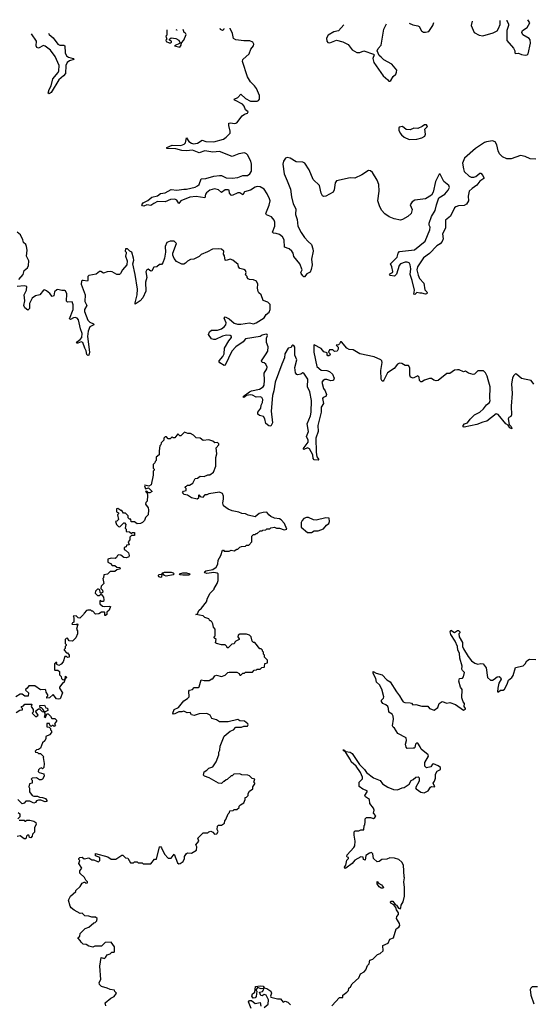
# Model space of a CAD drawing. Extents: x 2494118 to 2687960, y 757339 to 915227.
# Tile 336 of 364: x 2629250 to 2634558, y 904150 to 914316. Entities that reach past the tile are written whole.
import ezdxf

# ---------------------------------------------------------------- set-up
doc = ezdxf.new("R2010")
doc.units = 0

msp = doc.modelspace()

# ---------------------------------------------------------------- linework, layer by layer
at = {"layer": '0CON20XD'}
for points in [[(2632601, 914262), (2632545, 914202), (2632495, 914191), (2632439, 914155), (2632420, 914125), (2632426, 914095), (2632435, 914082), (2632455, 914077), (2632525, 914106), (2632588, 914088), (2632645, 914060), (2632685, 914006), (2632735, 913976), (2632765, 913976), (2632805, 913996), (2632905, 913962), (2632912, 913955), (2632899, 913915), (2632910, 913875), (2633007, 913735), (2633056, 913696), (2633065, 913680), (2633075, 913680), (2633085, 913690), (2633110, 913730), (2633136, 913755), (2633146, 913775), (2633147, 913795), (2633097, 913857), (2633013, 913903), (2632985, 913929), (2632965, 913948), (2632944, 913995), (2632955, 914020), (2632987, 914055), (2633015, 914220), (2633040, 914274)], [(2633275, 914281), (2633314, 914264), (2633365, 914252), (2633378, 914245), (2633402, 914202), (2633425, 914189), (2633445, 914186), (2633477, 914193), (2633521, 914255), (2633530, 914288)], [(2633927, 914300), (2633917, 914255), (2633947, 914185), (2633998, 914158), (2634035, 914151), (2634145, 914182), (2634185, 914203), (2634200, 914225), (2634214, 914265), (2634216, 914308)], [(2634285, 914310), (2634286, 914305), (2634303, 914275), (2634303, 914255), (2634286, 914205), (2634283, 914103), (2634354, 914024), (2634368, 913995), (2634368, 913975), (2634375, 913968), (2634405, 913971), (2634435, 913956), (2634475, 913951), (2634495, 913954), (2634504, 913965), (2634529, 914075), (2634527, 914107), (2634515, 914123), (2634451, 914161), (2634440, 914185), (2634448, 914205), (2634495, 914237), (2634521, 914285), (2634503, 914316)], [(2629547, 914177), (2629556, 914165), (2629595, 914130), (2629645, 914065), (2629665, 914052), (2629705, 914054), (2629718, 914048), (2629719, 913975), (2629734, 913944), (2629755, 913929), (2629802, 913915), (2629810, 913905), (2629765, 913893), (2629741, 913875), (2629728, 913842), (2629725, 913760), (2629704, 913735), (2629653, 913697), (2629576, 913564), (2629555, 913552), (2629546, 913556), (2629555, 913595), (2629577, 913634), (2629592, 913705), (2629648, 913772), (2629653, 913787), (2629657, 913845), (2629618, 913938), (2629570, 914000), (2629514, 914044), (2629495, 914051), (2629445, 914021), (2629428, 914028), (2629422, 914045), (2629423, 914095), (2629372, 914172)], [(2633559, 912405), (2633582, 912478), (2633645, 912515), (2633678, 912555), (2633693, 912585), (2633684, 912605), (2633634, 912644), (2633595, 912720), (2633585, 912720), (2633548, 912645), (2633522, 912535), (2633506, 912504), (2633445, 912465), (2633335, 912452), (2633305, 912436), (2633284, 912405), (2633305, 912355), (2633297, 912315), (2633263, 912285), (2633205, 912253), (2633185, 912248), (2633119, 912259), (2633070, 912280), (2633023, 912313), (2632991, 912351), (2632969, 912395), (2632952, 912445), (2632964, 912545), (2632963, 912615), (2632945, 912661), (2632895, 912737), (2632875, 912755), (2632855, 912758), (2632786, 912714), (2632715, 912681), (2632665, 912685), (2632525, 912652), (2632509, 912631), (2632499, 912561), (2632490, 912535), (2632415, 912495), (2632395, 912490), (2632379, 912499), (2632365, 912524), (2632348, 912605), (2632282, 912665), (2632243, 912765), (2632197, 912835), (2632176, 912846), (2632107, 912847), (2632045, 912887), (2632015, 912895), (2631997, 912885), (2631976, 912855), (2631968, 912825), (2631982, 912725), (2632015, 912651), (2632048, 912565), (2632058, 912488), (2632076, 912415), (2632104, 912365), (2632101, 912305), (2632117, 912255), (2632125, 912184), (2632158, 912118), (2632195, 912066), (2632231, 912025), (2632267, 911995), (2632280, 911950), (2632282, 911925), (2632267, 911845), (2632272, 911785), (2632264, 911736), (2632252, 911708), (2632216, 911694), (2632195, 911662), (2632185, 911660), (2632175, 911670), (2632158, 911695), (2632156, 911705), (2632169, 911735), (2632147, 911795), (2632085, 911871), (2632077, 911905), (2632064, 911925), (2632035, 911949), (2631986, 911966), (2631982, 912042), (2631966, 912076), (2631935, 912100), (2631900, 912110), (2631872, 912112), (2631864, 912124), (2631886, 912185), (2631887, 912225), (2631879, 912245), (2631851, 912281), (2631802, 912302), (2631795, 912315), (2631829, 912401), (2631837, 912445), (2631833, 912465), (2631808, 912518), (2631776, 912565), (2631735, 912589), (2631705, 912593), (2631685, 912588), (2631635, 912555), (2631575, 912538), (2631555, 912509), (2631525, 912529), (2631505, 912530), (2631445, 912500), (2631435, 912503), (2631418, 912525), (2631415, 912555), (2631405, 912560), (2631372, 912558), (2631335, 912532), (2631305, 912561), (2631265, 912571), (2631214, 912556), (2631180, 912530), (2631171, 912515), (2631163, 912477), (2631075, 912490), (2631007, 912483), (2630914, 912446), (2630895, 912420), (2630874, 912454), (2630853, 912463), (2630810, 912460), (2630755, 912435), (2630675, 912438), (2630635, 912420), (2630605, 912398), (2630565, 912404), (2630532, 912392), (2630520, 912395), (2630512, 912405), (2630526, 912425), (2630575, 912449), (2630617, 912485), (2630674, 912496), (2630705, 912523), (2630755, 912529), (2630815, 912564), (2630875, 912555), (2630945, 912567), (2630975, 912566), (2631062, 912588), (2631089, 912601), (2631104, 912616), (2631126, 912674), (2631175, 912676), (2631255, 912700), (2631315, 912707), (2631335, 912707), (2631385, 912685), (2631445, 912680), (2631505, 912688), (2631555, 912706), (2631605, 912708), (2631629, 912725), (2631647, 912753), (2631646, 912824), (2631638, 912855), (2631605, 912920), (2631593, 912933), (2631575, 912941), (2631515, 912933), (2631445, 912904), (2631314, 912954), (2631245, 912948), (2631165, 912964), (2631105, 912942), (2631035, 912969), (2630975, 912963), (2630925, 912965), (2630865, 912983), (2630770, 912985), (2630770, 912995), (2630825, 913022), (2630915, 913019), (2630950, 913030), (2630965, 913045), (2630975, 913098), (2630999, 913059), (2631025, 913040), (2631045, 913033), (2631087, 913043), (2631135, 913074), (2631175, 913060), (2631255, 913055), (2631355, 913084), (2631385, 913103), (2631424, 913146), (2631426, 913165), (2631411, 913225), (2631413, 913247), (2631425, 913251), (2631475, 913245), (2631495, 913253), (2631548, 913322), (2631575, 913341), (2631605, 913352), (2631612, 913365), (2631585, 913385), (2631569, 913425), (2631554, 913444), (2631474, 913485), (2631468, 913495), (2631506, 913514), (2631535, 913546), (2631585, 913503), (2631635, 913476), (2631705, 913475), (2631719, 913481), (2631729, 913495), (2631728, 913535), (2631699, 913605), (2631678, 913635), (2631635, 913675), (2631603, 913725), (2631552, 913885), (2631556, 913905), (2631621, 913965), (2631639, 914011), (2631666, 914045), (2631669, 914065), (2631658, 914085), (2631627, 914097), (2631565, 914097), (2631485, 914107), (2631461, 914121), (2631449, 914175), (2631426, 914226), (2631426, 914229)], [(2630770, 914210), (2630770, 914155), (2630760, 914145), (2630770, 914115), (2630762, 914105), (2630765, 914090), (2630795, 914078), (2630812, 914078), (2630820, 914085), (2630820, 914095), (2630800, 914105), (2630800, 914115), (2630815, 914130), (2630865, 914122), (2630896, 914106), (2630910, 914075), (2630850, 914045), (2630905, 914032), (2630920, 914055), (2630922, 914078), (2630948, 914105), (2630972, 914165), (2630965, 914178), (2630950, 914185), (2630940, 914215)], [(2630879, 914213), (2630875, 914208), (2630866, 914213)], [(2631359, 914227), (2631355, 914212), (2631345, 914204), (2631324, 914215), (2631322, 914226)], [(2633275, 913078), (2633355, 913084), (2633406, 913095), (2633436, 913115), (2633444, 913135), (2633436, 913185), (2633463, 913215), (2633455, 913232), (2633435, 913232), (2633408, 913212), (2633365, 913192), (2633325, 913198), (2633285, 913180), (2633243, 913183), (2633205, 913212), (2633172, 913205), (2633168, 913195), (2633170, 913175), (2633182, 913145), (2633195, 913126), (2633225, 913104), (2633275, 913078)], [(2634585, 912876), (2634525, 912879), (2634475, 912904), (2634425, 912913), (2634329, 912881), (2634285, 912878), (2634239, 912899), (2634210, 912930), (2634194, 912964), (2634181, 913025), (2634164, 913055), (2634135, 913066), (2634075, 913054), (2634055, 913047), (2633962, 912985), (2633847, 912885), (2633827, 912835), (2633835, 912777), (2633845, 912750), (2633895, 912700), (2633915, 912691), (2633945, 912692), (2633965, 912697), (2633986, 912714), (2634005, 912730), (2634015, 912730), (2634037, 912707), (2634048, 912685), (2634047, 912675), (2634005, 912648), (2633975, 912609), (2633925, 912574), (2633897, 912545), (2633885, 912495), (2633887, 912445), (2633869, 912411), (2633845, 912397), (2633785, 912393), (2633757, 912385), (2633744, 912375), (2633701, 912289), (2633652, 912245), (2633652, 912165), (2633620, 912105), (2633627, 912055), (2633615, 912025), (2633595, 912002), (2633560, 911980), (2633485, 911902), (2633423, 911857), (2633361, 911765), (2633355, 911735), (2633368, 911678), (2633383, 911643), (2633427, 911595), (2633436, 911526), (2633457, 911507), (2633461, 911495), (2633457, 911485), (2633445, 911481), (2633405, 911492), (2633385, 911491), (2633355, 911500), (2633335, 911480), (2633322, 911482), (2633329, 911525), (2633307, 911625), (2633284, 911685), (2633291, 911745), (2633284, 911784), (2633274, 911805), (2633255, 911814), (2633235, 911814), (2633184, 911795), (2633172, 911778), (2633145, 911688), (2633125, 911667), (2633080, 911675), (2633073, 911683), (2633084, 911696), (2633102, 911705), (2633106, 911715), (2633097, 911765), (2633083, 911795), (2633152, 911865), (2633161, 911905), (2633175, 911922), (2633329, 911941), (2633441, 912029), (2633490, 912145), (2633493, 912173), (2633482, 912195), (2633482, 912215), (2633505, 912285), (2633545, 912345), (2633559, 912405)], [(2629240, 911635), (2629287, 911685), (2629295, 911728), (2629330, 911755), (2629342, 911778), (2629343, 911825), (2629322, 911875), (2629327, 911935), (2629322, 911975), (2629312, 911995), (2629290, 912015), (2629282, 912045), (2629258, 912095), (2629223, 912123)], [(2630985, 911822), (2630965, 911802), (2630945, 911792), (2630925, 911792), (2630871, 911821), (2630845, 911850), (2630832, 911885), (2630833, 911907), (2630870, 912005), (2630845, 912030), (2630805, 912030), (2630770, 912015), (2630754, 911976), (2630758, 911915), (2630747, 911853), (2630730, 911805), (2630715, 911790), (2630695, 911790), (2630667, 911763), (2630635, 911760), (2630615, 911722), (2630605, 911720), (2630579, 911739), (2630564, 911735), (2630554, 911714), (2630563, 911655), (2630550, 911605), (2630554, 911515), (2630524, 911445), (2630496, 911414), (2630445, 911380), (2630442, 911392), (2630463, 911475), (2630468, 911535), (2630445, 911685), (2630421, 911795), (2630431, 911835), (2630428, 911855), (2630408, 911915), (2630388, 911925), (2630365, 911950), (2630345, 911950), (2630340, 911925), (2630350, 911915), (2630350, 911905), (2630342, 911875), (2630362, 911825), (2630356, 911784), (2630312, 911735), (2630292, 911695), (2630280, 911685), (2630255, 911684), (2630205, 911712), (2630185, 911718), (2630155, 911713), (2630115, 911698), (2630087, 911717), (2630075, 911718), (2630040, 911690), (2629965, 911674), (2629956, 911664), (2629956, 911624), (2629950, 911615), (2629905, 911624), (2629895, 911624), (2629888, 911615), (2629886, 911584), (2629928, 911475), (2629925, 911405), (2629943, 911365), (2629920, 911325), (2629920, 911305), (2629955, 911215), (2629975, 911193), (2630014, 911175), (2630016, 911165), (2629976, 911144), (2629958, 911102), (2629952, 911045), (2629972, 910885), (2629965, 910852), (2629955, 910848), (2629945, 910858), (2629938, 910898), (2629922, 910925), (2629904, 910984), (2629885, 910991), (2629850, 910975), (2629838, 910975), (2629846, 910995), (2629875, 911015), (2629892, 911035), (2629897, 911075), (2629879, 911125), (2629858, 911218), (2629845, 911236), (2629825, 911243), (2629805, 911238), (2629775, 911221), (2629766, 911226), (2629802, 911325), (2629803, 911373), (2629792, 911402), (2629745, 911401), (2629735, 911410), (2629739, 911485), (2629725, 911517), (2629715, 911521), (2629685, 911519), (2629645, 911530), (2629635, 911527), (2629611, 911505), (2629602, 911465), (2629585, 911457), (2629560, 911490), (2629527, 911517), (2629505, 911527), (2629495, 911523), (2629458, 911475), (2629415, 911465), (2629380, 911440), (2629353, 911387), (2629352, 911335), (2629335, 911316), (2629305, 911340), (2629293, 911365), (2629302, 911415), (2629297, 911475), (2629321, 911525), (2629323, 911563), (2629295, 911569), (2629225, 911560)], [(2634565, 910553), (2634535, 910590), (2634485, 910600), (2634435, 910610), (2634386, 910656), (2634375, 910660), (2634355, 910640), (2634343, 910615), (2634334, 910555), (2634341, 910455), (2634331, 910325), (2634334, 910236), (2634325, 910218), (2634305, 910208), (2634299, 910195), (2634310, 910135), (2634329, 910115), (2634335, 910092), (2634315, 910102), (2634299, 910129), (2634275, 910144), (2634195, 910239), (2634175, 910248), (2634078, 910172), (2634035, 910161), (2633975, 910135), (2633845, 910108), (2633832, 910112), (2633834, 910125), (2633848, 910145), (2633877, 910155), (2633905, 910193), (2633950, 910235), (2634005, 910264), (2634045, 910300), (2634075, 910341), (2634107, 910365), (2634112, 910385), (2634108, 910405), (2634111, 910525), (2634092, 910598), (2634082, 910635), (2634065, 910670), (2634045, 910690), (2633985, 910690), (2633950, 910655), (2633935, 910652), (2633888, 910668), (2633857, 910687), (2633835, 910682), (2633792, 910702), (2633775, 910702), (2633743, 910697), (2633695, 910662), (2633665, 910662), (2633575, 910592), (2633555, 910588), (2633530, 910595), (2633505, 910612), (2633487, 910613), (2633435, 910596), (2633405, 910576), (2633395, 910578), (2633382, 910592), (2633377, 910627), (2633365, 910639), (2633315, 910614), (2633290, 910625), (2633282, 910645), (2633283, 910723), (2633268, 910745), (2633235, 910747), (2633200, 910765), (2633175, 910770), (2633155, 910760), (2633119, 910715), (2633050, 910670), (2633015, 910593), (2633005, 910584), (2632995, 910584), (2632986, 910606), (2632982, 910695), (2632996, 910776), (2632992, 910795), (2632982, 910805), (2632915, 910834), (2632765, 910868), (2632695, 910908), (2632655, 910912), (2632630, 910925), (2632575, 910990), (2632565, 910990), (2632555, 910970), (2632545, 910960), (2632520, 910955), (2632540, 910935), (2632540, 910915), (2632530, 910895), (2632505, 910892), (2632485, 910908), (2632452, 910908), (2632440, 910885), (2632455, 910870), (2632458, 910855), (2632446, 910844), (2632435, 910844), (2632427, 910855), (2632428, 910878), (2632395, 910887), (2632365, 910921), (2632295, 910958), (2632290, 910955), (2632290, 910885), (2632320, 910735), (2632365, 910698), (2632425, 910693), (2632453, 910683), (2632484, 910655), (2632501, 910615), (2632494, 910596), (2632485, 910590), (2632465, 910586), (2632425, 910602), (2632405, 910602), (2632385, 910592), (2632373, 910575), (2632390, 910510), (2632407, 910485), (2632421, 910445), (2632414, 910426), (2632386, 910414), (2632380, 910405), (2632391, 910355), (2632365, 910315), (2632367, 910263), (2632331, 910125), (2632334, 910065), (2632312, 909995), (2632315, 909850), (2632322, 909802), (2632342, 909775), (2632335, 909770), (2632295, 909772), (2632282, 909785), (2632281, 909825), (2632245, 909887), (2632225, 909895), (2632185, 909878), (2632179, 909885), (2632232, 909955), (2632231, 909975), (2632213, 910013), (2632234, 910066), (2632221, 910145), (2632255, 910226), (2632264, 910265), (2632265, 910385), (2632247, 910475), (2632224, 910525), (2632229, 910605), (2632185, 910668), (2632175, 910671), (2632154, 910656), (2632125, 910651), (2632114, 910654), (2632100, 910670), (2632092, 910725), (2632113, 910805), (2632094, 910854), (2632092, 910935), (2632085, 910952), (2632073, 910957), (2632062, 910948), (2632057, 910933), (2632024, 910926), (2631989, 910865), (2631987, 910825), (2631960, 910760), (2631891, 910575), (2631878, 910485), (2631863, 910435), (2631848, 910275), (2631862, 910155), (2631845, 910120), (2631825, 910122), (2631795, 910148), (2631785, 910195), (2631770, 910220), (2631728, 910228), (2631711, 910245), (2631711, 910265), (2631741, 910305), (2631746, 910335), (2631760, 910365), (2631762, 910395), (2631753, 910415), (2631735, 910424), (2631695, 910418), (2631655, 910439), (2631635, 910442), (2631594, 910436), (2631565, 910417), (2631561, 910425), (2631624, 910475), (2631646, 910485), (2631729, 910501), (2631768, 910525), (2631777, 910543), (2631781, 910595), (2631776, 910665), (2631805, 910712), (2631807, 910727), (2631795, 910759), (2631775, 910772), (2631755, 910776), (2631748, 910795), (2631792, 910855), (2631814, 910895), (2631818, 910938), (2631800, 910985), (2631802, 911028), (2631812, 911055), (2631808, 911065), (2631798, 911068), (2631755, 911058), (2631734, 911046), (2631585, 911022), (2631560, 910990), (2631485, 910940), (2631442, 910895), (2631375, 910750), (2631365, 910747), (2631320, 910775), (2631310, 910785), (2631310, 910795), (2631351, 910839), (2631362, 910868), (2631368, 910925), (2631410, 911000), (2631439, 911035), (2631439, 911045), (2631425, 911057), (2631388, 911058), (2631345, 911047), (2631275, 911015), (2631255, 911013), (2631232, 911022), (2631200, 911065), (2631212, 911095), (2631231, 911109), (2631295, 911110), (2631336, 911126), (2631365, 911144), (2631381, 911165), (2631384, 911185), (2631364, 911235), (2631375, 911249), (2631415, 911229), (2631465, 911183), (2631502, 911172), (2631535, 911172), (2631625, 911185), (2631665, 911177), (2631694, 911185), (2631775, 911238), (2631798, 911272), (2631827, 911295), (2631840, 911325), (2631838, 911375), (2631815, 911399), (2631765, 911418), (2631746, 911476), (2631722, 911495), (2631715, 911510), (2631708, 911545), (2631710, 911585), (2631698, 911615), (2631665, 911632), (2631625, 911633), (2631611, 911641), (2631600, 911655), (2631600, 911665), (2631583, 911683), (2631590, 911705), (2631583, 911725), (2631565, 911738), (2631525, 911748), (2631512, 911765), (2631508, 911788), (2631452, 911835), (2631425, 911844), (2631385, 911830), (2631372, 911835), (2631367, 911877), (2631358, 911895), (2631360, 911925), (2631337, 911947), (2631305, 911952), (2631243, 911947), (2631192, 911918), (2631125, 911892), (2631105, 911872), (2631050, 911845), (2631015, 911842), (2630985, 911822)], [(2629895, 905670), (2629915, 905652), (2629965, 905662), (2629995, 905642), (2630015, 905643), (2630053, 905623), (2630065, 905622), (2630080, 905635), (2630077, 905667), (2630034, 905684), (2630033, 905707), (2630162, 905672), (2630195, 905650), (2630245, 905650), (2630305, 905690), (2630315, 905690), (2630342, 905662), (2630368, 905658), (2630395, 905610), (2630425, 905610), (2630435, 905620), (2630465, 905620), (2630475, 905610), (2630515, 905610), (2630525, 905600), (2630605, 905600), (2630645, 905650), (2630665, 905650), (2630694, 905776), (2630705, 905780), (2630717, 905767), (2630745, 905700), (2630785, 905660), (2630815, 905660), (2630845, 905700), (2630882, 905612), (2630895, 905602), (2630910, 905605), (2630938, 905625), (2630952, 905655), (2630952, 905675), (2630974, 905706), (2630985, 905713), (2631025, 905712), (2631078, 905742), (2631080, 905775), (2631072, 905795), (2631100, 905835), (2631090, 905865), (2631145, 905920), (2631195, 905920), (2631205, 905932), (2631225, 905938), (2631245, 905928), (2631265, 905908), (2631289, 905911), (2631300, 905935), (2631292, 905955), (2631295, 905990), (2631305, 906000), (2631335, 906000), (2631368, 906022), (2631370, 906045), (2631382, 906058), (2631403, 906117), (2631418, 906132), (2631422, 906148), (2631455, 906150), (2631465, 906160), (2631495, 906160), (2631518, 906182), (2631520, 906195), (2631532, 906208), (2631565, 906230), (2631580, 906265), (2631580, 906285), (2631595, 906290), (2631610, 906305), (2631610, 906325), (2631625, 906350), (2631660, 906375), (2631660, 906395), (2631680, 906425), (2631680, 906435), (2631670, 906445), (2631680, 906475), (2631652, 906482), (2631625, 906510), (2631607, 906517), (2631545, 906520), (2631525, 906530), (2631463, 906527), (2631445, 906510), (2631435, 906510), (2631395, 906470), (2631383, 906467), (2631365, 906450), (2631355, 906450), (2631335, 906430), (2631305, 906432), (2631207, 906487), (2631160, 906505), (2631150, 906515), (2631155, 906550), (2631185, 906568), (2631205, 906588), (2631245, 906602), (2631280, 906655), (2631308, 906725), (2631308, 906752), (2631320, 906775), (2631323, 906817), (2631365, 906920), (2631425, 906970), (2631460, 906985), (2631485, 907010), (2631543, 907013), (2631565, 907022), (2631605, 907022), (2631612, 907035), (2631608, 907045), (2631575, 907073), (2631525, 907078), (2631505, 907090), (2631405, 907068), (2631315, 907068), (2631285, 907086), (2631235, 907102), (2631220, 907135), (2631185, 907152), (2631105, 907150), (2631055, 907133), (2631025, 907140), (2631012, 907162), (2630981, 907161), (2630945, 907176), (2630925, 907170), (2630895, 907171), (2630855, 907148), (2630840, 907145), (2630834, 907155), (2630848, 907195), (2630892, 907215), (2630920, 907250), (2630945, 907284), (2630985, 907307), (2631000, 907325), (2630997, 907383), (2631005, 907392), (2631035, 907400), (2631055, 907420), (2631095, 907420), (2631105, 907428), (2631125, 907500), (2631155, 907492), (2631207, 907493), (2631235, 907510), (2631245, 907510), (2631268, 907542), (2631285, 907548), (2631337, 907533), (2631375, 907550), (2631400, 907575), (2631415, 907580), (2631495, 907580), (2631520, 907565), (2631525, 907550), (2631535, 907550), (2631555, 907570), (2631575, 907570), (2631585, 907580), (2631655, 907580), (2631675, 907600), (2631697, 907603), (2631705, 907610), (2631735, 907610), (2631753, 907627), (2631775, 907630), (2631780, 907635), (2631782, 907668), (2631810, 907675), (2631810, 907705), (2631780, 907735), (2631780, 907755), (2631770, 907765), (2631770, 907785), (2631760, 907795), (2631760, 907805), (2631745, 907820), (2631732, 907822), (2631680, 907885), (2631665, 907887), (2631651, 907901), (2631643, 907943), (2631625, 907960), (2631595, 907972), (2631525, 907972), (2631507, 907963), (2631503, 907945), (2631520, 907925), (2631520, 907915), (2631485, 907900), (2631472, 907888), (2631468, 907872), (2631442, 907868), (2631405, 907830), (2631395, 907830), (2631390, 907845), (2631375, 907860), (2631335, 907860), (2631284, 907874), (2631274, 907884), (2631280, 907915), (2631260, 907935), (2631260, 907945), (2631270, 907955), (2631270, 908025), (2631253, 908043), (2631247, 908077), (2631235, 908100), (2631225, 908110), (2631215, 908110), (2631205, 908130), (2631163, 908143), (2631145, 908160), (2631070, 908175), (2631088, 908182), (2631100, 908215), (2631129, 908241), (2631180, 908305), (2631190, 908345), (2631220, 908395), (2631260, 908435), (2631260, 908445), (2631290, 908495), (2631300, 908525), (2631300, 908595), (2631292, 908602), (2631255, 908608), (2631185, 908599), (2631167, 908605), (2631160, 908615), (2631175, 908626), (2631245, 908638), (2631282, 908665), (2631298, 908695), (2631302, 908735), (2631328, 908785), (2631345, 908840), (2631355, 908840), (2631365, 908830), (2631415, 908830), (2631435, 908838), (2631465, 908832), (2631495, 908850), (2631505, 908850), (2631525, 908870), (2631543, 908877), (2631585, 908880), (2631595, 908890), (2631618, 908892), (2631650, 908925), (2631650, 908985), (2631665, 909000), (2631685, 909000), (2631695, 909010), (2631705, 909010), (2631735, 909040), (2631755, 909040), (2631763, 909047), (2631795, 909050), (2631805, 909060), (2631835, 909060), (2631845, 909070), (2631885, 909076), (2631905, 909067), (2631935, 909067), (2631985, 909048), (2632012, 909055), (2631988, 909115), (2631953, 909153), (2631935, 909162), (2631885, 909169), (2631846, 909186), (2631824, 909204), (2631805, 909230), (2631765, 909228), (2631724, 909216), (2631685, 909184), (2631611, 909201), (2631584, 909214), (2631545, 909216), (2631515, 909232), (2631445, 909246), (2631405, 909264), (2631356, 909296), (2631350, 909325), (2631355, 909370), (2631356, 909395), (2631346, 909425), (2631315, 909438), (2631205, 909422), (2631185, 909410), (2631165, 909410), (2631138, 909382), (2631121, 909391), (2631105, 909410), (2631098, 909402), (2631097, 909375), (2631085, 909367), (2631025, 909381), (2630985, 909407), (2630950, 909415), (2630932, 909432), (2630942, 909448), (2630970, 909455), (2630970, 909475), (2630960, 909485), (2630962, 909498), (2630975, 909500), (2630985, 909510), (2631005, 909510), (2631039, 909531), (2631065, 909580), (2631087, 909583), (2631115, 909602), (2631155, 909600), (2631193, 909617), (2631215, 909618), (2631252, 909645), (2631277, 909705), (2631278, 909795), (2631288, 909835), (2631282, 909895), (2631308, 909925), (2631307, 909937), (2631295, 909950), (2631268, 909948), (2631246, 909966), (2631205, 909980), (2631145, 909973), (2631115, 909997), (2631075, 910000), (2631045, 910028), (2631015, 910042), (2630988, 910042), (2630955, 910058), (2630915, 910020), (2630905, 910020), (2630885, 910040), (2630855, 910000), (2630835, 910000), (2630825, 910010), (2630805, 909990), (2630785, 909990), (2630768, 910008), (2630755, 910010), (2630740, 909995), (2630740, 909975), (2630712, 909948), (2630710, 909925), (2630700, 909915), (2630690, 909865), (2630690, 909825), (2630662, 909798), (2630660, 909765), (2630650, 909755), (2630648, 909742), (2630630, 909725), (2630630, 909685), (2630640, 909675), (2630640, 909665), (2630630, 909655), (2630630, 909615), (2630610, 909515), (2630585, 909500), (2630545, 909510), (2630540, 909505), (2630543, 909493), (2630552, 909472), (2630582, 909482), (2630620, 909445), (2630595, 909430), (2630582, 909432), (2630565, 909450), (2630550, 909445), (2630568, 909428), (2630572, 909405), (2630568, 909345), (2630555, 909330), (2630552, 909315), (2630577, 909277), (2630582, 909255), (2630577, 909203), (2630550, 909175), (2630540, 909145), (2630520, 909125), (2630497, 909113), (2630465, 909110), (2630435, 909130), (2630402, 909132), (2630398, 909158), (2630385, 909160), (2630372, 909172), (2630370, 909195), (2630345, 909220), (2630322, 909222), (2630305, 909250), (2630295, 909250), (2630265, 909270), (2630250, 909265), (2630250, 909235), (2630270, 909225), (2630270, 909215), (2630260, 909205), (2630270, 909155), (2630255, 909140), (2630240, 909135), (2630250, 909105), (2630270, 909085), (2630285, 909080), (2630325, 909120), (2630335, 909122), (2630348, 909105), (2630340, 909065), (2630350, 909055), (2630352, 909032), (2630385, 909030), (2630405, 909010), (2630415, 909020), (2630435, 909020), (2630438, 908995), (2630435, 908990), (2630405, 908990), (2630390, 908975), (2630390, 908945), (2630370, 908925), (2630380, 908895), (2630355, 908890), (2630350, 908875), (2630330, 908865), (2630330, 908845), (2630345, 908840), (2630375, 908810), (2630382, 908785), (2630379, 908771), (2630355, 908760), (2630325, 908762), (2630297, 908787), (2630275, 908790), (2630260, 908785), (2630252, 908765), (2630237, 908753), (2630195, 908758), (2630160, 908745), (2630160, 908715), (2630190, 908700), (2630205, 908680), (2630235, 908680), (2630253, 908663), (2630285, 908660), (2630290, 908645), (2630253, 908637), (2630235, 908620), (2630185, 908620), (2630158, 908592), (2630120, 908585), (2630117, 908553), (2630110, 908545), (2630120, 908495), (2630093, 908467), (2630090, 908445), (2630107, 908427), (2630110, 908405), (2630092, 908392), (2630082, 908402), (2630078, 908428), (2630065, 908438), (2630053, 908437), (2630033, 908417), (2630030, 908395), (2630055, 908370), (2630075, 908370), (2630085, 908380), (2630095, 908380), (2630118, 908355), (2630120, 908325), (2630115, 908310), (2630095, 908310), (2630085, 908320), (2630080, 908315), (2630080, 908285), (2630105, 908262)], [(2632265, 909020), (2632295, 909040), (2632335, 909038), (2632390, 909060), (2632422, 909098), (2632446, 909114), (2632452, 909135), (2632448, 909168), (2632415, 909172), (2632315, 909150), (2632285, 909152), (2632235, 909177), (2632215, 909177), (2632188, 909165), (2632168, 909145), (2632158, 909125), (2632158, 909075), (2632225, 909020), (2632265, 909020)], [(2630705, 908558), (2630690, 908565), (2630682, 908578), (2630693, 908587), (2630720, 908590), (2630730, 908605), (2630748, 908612), (2630815, 908613), (2630836, 908606), (2630848, 908595), (2630835, 908584), (2630765, 908570), (2630745, 908578), (2630735, 908590), (2630720, 908590), (2630715, 908562), (2630705, 908558)], [(2630935, 908580), (2630910, 908585), (2630900, 908595), (2630935, 908606), (2630975, 908606), (2631007, 908595), (2631003, 908585), (2630995, 908582), (2630935, 908580)], [(2630105, 908262), (2630125, 908258), (2630175, 908262), (2630187, 908257), (2630175, 908220), (2630152, 908198), (2630150, 908175), (2630137, 908163), (2630130, 908165), (2630130, 908195), (2630125, 908200), (2630095, 908200), (2630067, 908183), (2630035, 908180), (2630005, 908210), (2629995, 908210), (2629985, 908220), (2629955, 908220), (2629940, 908215), (2629915, 908190), (2629910, 908175), (2629872, 908138), (2629855, 908140), (2629835, 908160), (2629803, 908157), (2629810, 908145), (2629810, 908095), (2629795, 908090), (2629790, 908075), (2629835, 908070), (2629845, 908080), (2629850, 908075), (2629838, 908025), (2629847, 908005), (2629848, 907975), (2629830, 907935), (2629795, 907900), (2629762, 907902), (2629745, 907930), (2629732, 907928), (2629720, 907915), (2629720, 907875), (2629730, 907865), (2629730, 907855), (2629720, 907845), (2629720, 907825), (2629710, 907815), (2629710, 907805), (2629735, 907780), (2629745, 907780), (2629760, 907755), (2629760, 907735), (2629745, 907730), (2629735, 907740), (2629715, 907740), (2629700, 907685), (2629679, 907661), (2629655, 907648), (2629632, 907662), (2629635, 907680), (2629625, 907680), (2629610, 907665), (2629610, 907605), (2629615, 907600), (2629645, 907600), (2629660, 907585), (2629662, 907552), (2629680, 907535), (2629683, 907513), (2629692, 907502), (2629705, 907500), (2629720, 907510), (2629722, 907538), (2629738, 907525), (2629720, 907510), (2629705, 907470), (2629695, 907470), (2629660, 907425), (2629660, 907415), (2629692, 907365), (2629670, 907305), (2629655, 907300), (2629630, 907305), (2629595, 907348), (2629557, 907313), (2629532, 907312), (2629530, 907325), (2629540, 907335), (2629540, 907345), (2629523, 907373), (2629520, 907395), (2629515, 907400), (2629465, 907398), (2629405, 907440), (2629345, 907440), (2629327, 907413), (2629312, 907405), (2629310, 907395), (2629340, 907365), (2629338, 907332), (2629305, 907330), (2629275, 907352), (2629255, 907352), (2629210, 907325)], [(2632476, 904134), (2632555, 904220), (2632588, 904222), (2632590, 904245), (2632632, 904275), (2632647, 904293), (2632650, 904315), (2632669, 904331), (2632685, 904360), (2632755, 904422), (2632772, 904465), (2632810, 904485), (2632828, 904505), (2632845, 904550), (2632862, 904568), (2632870, 904605), (2632900, 904615), (2632948, 904665), (2632977, 904673), (2633008, 904702), (2633004, 904756), (2633058, 904782), (2633077, 904823), (2633113, 904837), (2633142, 904928), (2633170, 904945), (2633178, 904965), (2633176, 904985), (2633146, 905035), (2633149, 905055), (2633165, 905078), (2633164, 905095), (2633143, 905125), (2633139, 905149), (2633116, 905176), (2633086, 905195), (2633081, 905205), (2633086, 905214), (2633105, 905214), (2633131, 905181), (2633146, 905175), (2633165, 905144), (2633183, 905137), (2633190, 905145), (2633192, 905175), (2633212, 905208), (2633228, 905265), (2633228, 905355), (2633220, 905415), (2633228, 905455), (2633222, 905465), (2633218, 905585), (2633199, 905619), (2633170, 905645), (2633125, 905658), (2633075, 905662), (2633045, 905650), (2632994, 905646), (2632965, 905623), (2632945, 905620), (2632908, 905655), (2632900, 905705), (2632885, 905717), (2632865, 905712), (2632827, 905685), (2632821, 905639), (2632804, 905644), (2632799, 905669), (2632775, 905674), (2632712, 905638), (2632685, 905604), (2632622, 905555), (2632612, 905552), (2632607, 905565), (2632619, 905585), (2632632, 905638), (2632647, 905657), (2632648, 905665), (2632635, 905668), (2632630, 905675), (2632634, 905695), (2632705, 905770), (2632712, 905788), (2632718, 905835), (2632708, 905895), (2632708, 905932), (2632718, 905942), (2632755, 905940), (2632775, 905950), (2632808, 905952), (2632810, 905995), (2632817, 906003), (2632822, 906035), (2632820, 906065), (2632835, 906080), (2632875, 906080), (2632905, 906070), (2632922, 906078), (2632930, 906095), (2632907, 906125), (2632912, 906155), (2632907, 906175), (2632868, 906225), (2632866, 906265), (2632825, 906291), (2632816, 906305), (2632840, 906345), (2632840, 906355), (2632795, 906371), (2632758, 906398), (2632757, 906445), (2632792, 906478), (2632792, 906495), (2632772, 906545), (2632728, 906608), (2632676, 906655), (2632669, 906675), (2632621, 906751), (2632592, 906775), (2632595, 906780), (2632622, 906762), (2632665, 906752), (2632685, 906738), (2632761, 906625), (2632814, 906575), (2632835, 906543), (2632905, 906490), (2632975, 906460), (2633000, 906425), (2633055, 906391), (2633115, 906368), (2633156, 906364), (2633204, 906386), (2633225, 906390), (2633276, 906424), (2633295, 906462), (2633315, 906470), (2633345, 906496), (2633367, 906497), (2633378, 906488), (2633378, 906455), (2633342, 906385), (2633348, 906375), (2633395, 906339), (2633430, 906335), (2633472, 906355), (2633495, 906392), (2633505, 906398), (2633540, 906395), (2633522, 906435), (2633537, 906455), (2633547, 906485), (2633548, 906525), (2633564, 906556), (2633598, 906575), (2633600, 906595), (2633575, 906612), (2633525, 906633), (2633515, 906630), (2633498, 906602), (2633455, 906590), (2633438, 906608), (2633438, 906645), (2633475, 906712), (2633473, 906725), (2633398, 906785), (2633390, 906810), (2633365, 906848), (2633350, 906845), (2633340, 906835), (2633335, 906800), (2633327, 906793), (2633315, 906793), (2633255, 906792), (2633244, 906804), (2633238, 906835), (2633248, 906875), (2633245, 906900), (2633157, 906947), (2633125, 907000), (2633110, 907010), (2633102, 907025), (2633113, 907095), (2633110, 907125), (2633099, 907145), (2633065, 907168), (2633063, 907205), (2633055, 907226), (2633035, 907242), (2633004, 907255), (2632988, 907275), (2632990, 907290), (2633010, 907310), (2633014, 907325), (2632994, 907405), (2632967, 907447), (2632937, 907477), (2632931, 907515), (2632904, 907566), (2632903, 907587), (2632935, 907570), (2632995, 907551), (2633045, 907500), (2633079, 907479), (2633143, 907375), (2633177, 907335), (2633198, 907295), (2633214, 907274), (2633230, 907265), (2633285, 907263), (2633299, 907259), (2633313, 907243), (2633345, 907247), (2633405, 907228), (2633467, 907227), (2633484, 907204), (2633535, 907188), (2633572, 907215), (2633584, 907256), (2633616, 907276), (2633665, 907258), (2633696, 907266), (2633754, 907244), (2633838, 907188), (2633857, 907197), (2633858, 907205), (2633842, 907225), (2633848, 907255), (2633833, 907273), (2633818, 907315), (2633822, 907402), (2633807, 907425), (2633788, 907485), (2633797, 907513), (2633825, 907519), (2633835, 907531), (2633848, 907575), (2633826, 907596), (2633821, 907611), (2633823, 907643), (2633799, 907725), (2633794, 907775), (2633779, 907805), (2633776, 907846), (2633751, 907901), (2633705, 907969), (2633699, 907995), (2633705, 908012), (2633745, 907990), (2633775, 908010), (2633785, 908010), (2633800, 907995), (2633800, 907985), (2633790, 907975), (2633793, 907943), (2633827, 907885), (2633826, 907846), (2633835, 907822), (2633885, 907740), (2633920, 907695), (2633955, 907671), (2633985, 907661), (2634015, 907668), (2634040, 907665), (2634070, 907625), (2634086, 907526), (2634115, 907498), (2634135, 907498), (2634153, 907507)], [(2634153, 907507), (2634185, 907530), (2634205, 907536), (2634220, 907525), (2634227, 907507), (2634203, 907467), (2634191, 907415), (2634188, 907378), (2634200, 907375), (2634218, 907392), (2634245, 907394), (2634260, 907405), (2634289, 907455), (2634302, 907498), (2634335, 907524), (2634351, 907545), (2634375, 907628), (2634452, 907645), (2634474, 907666), (2634492, 907698), (2634520, 907715), (2634585, 907709)], [(2629215, 907162), (2629253, 907187), (2629278, 907192), (2629280, 907205), (2629270, 907215), (2629270, 907225), (2629288, 907232), (2629305, 907250), (2629375, 907250), (2629370, 907225), (2629390, 907195), (2629390, 907165), (2629380, 907155), (2629415, 907120), (2629425, 907120), (2629440, 907135), (2629412, 907178), (2629445, 907200), (2629455, 907200), (2629483, 907173), (2629500, 907170), (2629500, 907185), (2629488, 907198), (2629475, 907210), (2629462, 907212), (2629460, 907235), (2629505, 907240), (2629522, 907212), (2629538, 907208), (2629540, 907185), (2629515, 907170), (2629500, 907170), (2629510, 907155), (2629510, 907135), (2629502, 907122), (2629518, 907112), (2629532, 907148), (2629545, 907150), (2629570, 907125), (2629582, 907102), (2629615, 907100), (2629630, 907085), (2629630, 907075), (2629610, 907045), (2629620, 907035), (2629605, 907020), (2629595, 907030), (2629585, 907030), (2629575, 907020), (2629562, 907032), (2629558, 907048), (2629532, 907048), (2629530, 907015), (2629555, 907010), (2629568, 906998), (2629570, 906985), (2629580, 906975), (2629580, 906955), (2629557, 906933), (2629520, 906915), (2629522, 906895), (2629509, 906871), (2629485, 906850), (2629466, 906794), (2629445, 906780), (2629423, 906777), (2629410, 906765), (2629412, 906752), (2629435, 906750), (2629445, 906740), (2629465, 906740), (2629500, 906705), (2629492, 906698), (2629502, 906635), (2629500, 906595), (2629485, 906580), (2629475, 906590), (2629460, 906585), (2629445, 906570), (2629442, 906555), (2629453, 906543), (2629498, 906528), (2629502, 906505), (2629487, 906473), (2629472, 906468), (2629455, 906468), (2629425, 906490), (2629380, 906485), (2629370, 906475), (2629380, 906465), (2629380, 906435), (2629352, 906428), (2629343, 906395), (2629352, 906382), (2629353, 906343), (2629380, 906305), (2629395, 906298), (2629435, 906300), (2629455, 906288), (2629485, 906287), (2629516, 906276), (2629532, 906255), (2629530, 906245), (2629515, 906240), (2629467, 906257), (2629445, 906258), (2629425, 906250), (2629415, 906232), (2629395, 906228), (2629355, 906248), (2629315, 906248), (2629295, 906228), (2629275, 906220), (2629230, 906265)], [(2629235, 906130), (2629250, 906115), (2629250, 906085), (2629230, 906065)], [(2629245, 906050), (2629295, 906050), (2629305, 906040), (2629315, 906040), (2629325, 906050), (2629355, 906052), (2629395, 906042), (2629418, 906028), (2629422, 906005), (2629403, 905977), (2629402, 905928), (2629382, 905908), (2629380, 905885), (2629365, 905870), (2629352, 905872), (2629348, 905888), (2629335, 905900), (2629320, 905885), (2629315, 905860), (2629295, 905860), (2629255, 905890), (2629225, 905883)], [(2630140, 904135), (2630134, 904166), (2630192, 904215), (2630225, 904232), (2630250, 904265), (2630233, 904283), (2630230, 904295), (2630185, 904302), (2630155, 904318), (2630095, 904333), (2630074, 904354), (2630072, 904375), (2630088, 904405), (2630078, 904545), (2630092, 904635), (2630125, 904622), (2630138, 904632), (2630155, 904662), (2630185, 904670), (2630203, 904687), (2630225, 904690), (2630230, 904695), (2630230, 904745), (2630195, 904790), (2630135, 904788), (2630095, 904750), (2630025, 904750), (2630005, 904740), (2629965, 904750), (2629937, 904767), (2629905, 904770), (2629885, 904790), (2629875, 904810), (2629850, 904835), (2629870, 904855), (2629875, 904880), (2629927, 904933), (2629965, 904948), (2630015, 904990), (2630030, 904995), (2630047, 905013), (2630050, 905035), (2630035, 905050), (2629995, 905050), (2629965, 905060), (2629923, 905063), (2629895, 905090), (2629875, 905088), (2629812, 905122), (2629782, 905145), (2629772, 905162), (2629756, 905225), (2629774, 905266), (2629830, 905315), (2629830, 905325), (2629875, 905368), (2629895, 905402), (2629915, 905410), (2629925, 905410), (2629935, 905400), (2629950, 905405), (2629950, 905415), (2629932, 905432), (2629919, 905459), (2629872, 905505), (2629873, 905527), (2629892, 905555), (2629862, 905605), (2629870, 905635), (2629860, 905645), (2629860, 905655), (2629873, 905667), (2629895, 905670)], [(2633005, 905350), (2632985, 905350), (2632965, 905364), (2632944, 905395), (2632945, 905418), (2632960, 905400), (2632988, 905385), (2633009, 905355), (2633005, 905350)], [(2631775, 904118), (2631819, 904151), (2631823, 904195), (2631797, 904245), (2631775, 904252), (2631755, 904238), (2631741, 904241), (2631730, 904275), (2631758, 904282), (2631772, 904305), (2631765, 904312), (2631745, 904310), (2631708, 904322), (2631690, 904295), (2631700, 904285), (2631695, 904230), (2631685, 904218), (2631662, 904212), (2631648, 904235), (2631655, 904258), (2631680, 904275), (2631688, 904335), (2631735, 904342), (2631766, 904336), (2631775, 904320), (2631805, 904312), (2631846, 904285), (2631851, 904265), (2631841, 904235), (2631844, 904224), (2631916, 904206), (2631947, 904207), (2631973, 904173), (2631995, 904182), (2632023, 904173), (2632050, 904145)], [(2634600, 904331), (2634545, 904329), (2634532, 904318), (2634525, 904304), (2634531, 904245), (2634564, 904155)], [(2631642, 904105), (2631614, 904175), (2631625, 904188), (2631645, 904190), (2631685, 904158), (2631737, 904167), (2631741, 904131)]]:
    msp.add_lwpolyline(points, dxfattribs=at)

doc.saveas('drawing.dxf')
